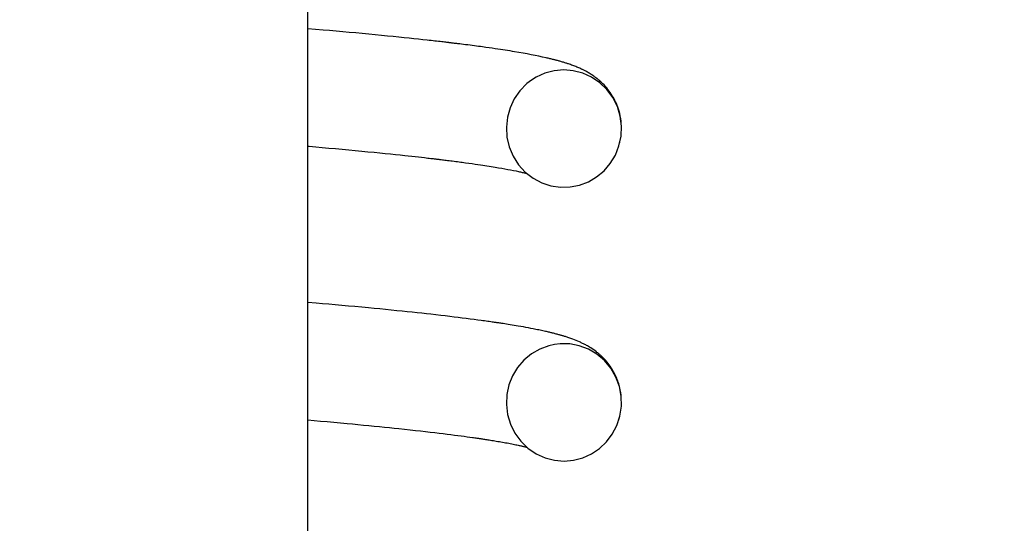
# Model space of a CAD drawing. Extents: x -169 to 2224, y 0 to 2796.
# Tile 370 of 530: x 1795.493 to 1796.165, y 972.879 to 973.223. Entities that reach past the tile are written whole.
import ezdxf

# ---------------------------------------------------------------- set-up
doc = ezdxf.new("R2010")
doc.units = 0
doc.header["$MEASUREMENT"] = 0
doc.header["$PDSIZE"] = 1
doc.layers.get('DEFPOINTS').update_dxf_attribs({"linetype": 'CONTINUOUS'})
doc.layers.add('DIM', color=3, linetype='CONTINUOUS')
doc.layers.add('SPILL-BUCKET', color=1, linetype='CONTINUOUS')
doc.styles.add('SIMPLEX', font='simplex')
doc.dimstyles.new('DIM64', dxfattribs={"dimscale": 64, "dimtxt": 0.09375, "dimasz": 0.09375, "dimexe": 0.0625, "dimexo": 0.0625, "dimgap": 0.046875, "dimtad": 1, "dimdec": 4, "dimzin": 3, "dimdsep": 46, "dimlunit": 4, "dimtxsty": 'SIMPLEX', "dimcen": 0, "dimclrd": 256, "dimclre": 256, "dimclrt": 256, "dimadec": 0, "dimazin": 0, "dimtfac": 1, "dimtdec": 4, "dimtmove": 0, "dimatfit": 3, "dimfxl": 1, "dimfrac": 2, "dimtolj": 1, "dimtzin": 0, "dimarcsym": 0})

# ---------------------------------------------------------------- blocks, each defined once
blk = doc.blocks.new('*D48')
at = {"layer": 'DEFPOINTS', "color": 0, "transparency": 16777216}
for p in [(2031.77254, 978.29596), (1368.54722, 978.01471), (2031.77254, 700.52328)]:
    blk.add_point(p, dxfattribs=at)
at = {"layer": 'DIM', "lineweight": -2, "transparency": 16777216}
for p, q in [((2031.77254, 974.29596), (2031.77254, 696.52328)), ((1368.54722, 974.01471), (1368.54722, 696.52328)), ((1374.54722, 700.52328), (2025.77254, 700.52328))]:
    blk.add_line(p, q, dxfattribs=at)
at = {"layer": 'DIM', "transparency": 16777216}
for points in [[(1374.54722, 701.52328), (1374.54722, 699.52328), (1368.54722, 700.52328)], [(2025.77254, 701.52328), (2025.77254, 699.52328), (2031.77254, 700.52328)]]:
    blk.add_solid(points, dxfattribs=at)
at = {"layer": 'DIM', "transparency": 16777216, "insert": (1700.15988, 708.09471), "char_height": 6, "attachment_point": 5, "style": 'SIMPLEX'}
blk.add_mtext('\\A1;55\'-3 1/4" (F.V. TANK SLAB)', dxfattribs=at)

msp = doc.modelspace()

# ---------------------------------------------------------------- linework, layer by layer
at = {"layer": 'SPILL-BUCKET', "color": 7, "linetype": 'Continuous'}
for p, q in [((1795.68976, 971.74672), (1795.68976, 973.25719)), ((1795.70022, 973.21632), (1795.68976, 973.21723)), ((1795.70468, 973.21593), (1795.70022, 973.21632)), ((1795.7091, 973.21553), (1795.70468, 973.21593)), ((1795.71358, 973.21513), (1795.7091, 973.21553)), ((1795.71802, 973.21473), (1795.71358, 973.21513)), ((1795.72251, 973.21431), (1795.71802, 973.21473)), ((1795.72695, 973.21389), (1795.72251, 973.21431)), ((1795.73141, 973.21347), (1795.72695, 973.21389)), ((1795.73582, 973.21305), (1795.73141, 973.21347)), ((1795.74006, 973.21264), (1795.73582, 973.21305)), ((1795.74424, 973.21222), (1795.74006, 973.21264)), ((1795.74813, 973.21184), (1795.74424, 973.21222)), ((1795.75197, 973.21145), (1795.74813, 973.21184)), ((1795.75552, 973.21108), (1795.75197, 973.21145)), ((1795.75903, 973.21072), (1795.75552, 973.21108)), ((1795.76228, 973.21037), (1795.75903, 973.21072)), ((1795.76547, 973.21003), (1795.76228, 973.21037)), ((1795.76841, 973.20971), (1795.76547, 973.21003)), ((1795.77132, 973.20939), (1795.76841, 973.20971)), ((1795.77266, 973.20924), (1795.77132, 973.20939)), ((1795.774, 973.20909), (1795.77266, 973.20924)), ((1795.77527, 973.20895), (1795.774, 973.20909)), ((1795.77654, 973.20881), (1795.77527, 973.20895)), ((1795.77775, 973.20867), (1795.77654, 973.20881)), ((1795.77895, 973.20853), (1795.77775, 973.20867)), ((1795.78009, 973.2084), (1795.77895, 973.20853)), ((1795.78122, 973.20827), (1795.78009, 973.2084)), ((1795.78219, 973.20816), (1795.78122, 973.20827)), ((1795.78317, 973.20805), (1795.78219, 973.20816)), ((1795.78397, 973.20795), (1795.78317, 973.20805)), ((1795.78477, 973.20786), (1795.78397, 973.20795)), ((1795.78541, 973.20778), (1795.78477, 973.20786)), ((1795.78605, 973.20771), (1795.78541, 973.20778)), ((1795.78637, 973.20767), (1795.78605, 973.20771)), ((1795.7867, 973.20763), (1795.78637, 973.20767)), ((1795.78701, 973.20759), (1795.7867, 973.20763)), ((1795.78733, 973.20756), (1795.78701, 973.20759)), ((1795.78776, 973.2075), (1795.78733, 973.20756)), ((1795.7882, 973.20745), (1795.78776, 973.2075)), ((1795.78876, 973.20738), (1795.7882, 973.20745)), ((1795.78932, 973.20731), (1795.78876, 973.20738)), ((1795.79001, 973.20723), (1795.78932, 973.20731)), ((1795.79069, 973.20715), (1795.79001, 973.20723)), ((1795.79151, 973.20705), (1795.79069, 973.20715)), ((1795.79231, 973.20695), (1795.79151, 973.20705)), ((1795.79352, 973.2068), (1795.79231, 973.20695)), ((1795.79471, 973.20665), (1795.79352, 973.2068)), ((1795.7961, 973.20648), (1795.79471, 973.20665)), ((1795.79748, 973.20631), (1795.7961, 973.20648)), ((1795.79902, 973.20611), (1795.79748, 973.20631)), ((1795.80055, 973.20591), (1795.79902, 973.20611)), ((1795.80205, 973.20572), (1795.80055, 973.20591)), ((1795.80354, 973.20552), (1795.80205, 973.20572)), ((1795.80497, 973.20533), (1795.80354, 973.20552)), ((1795.80639, 973.20514), (1795.80497, 973.20533)), ((1795.80774, 973.20496), (1795.80639, 973.20514)), ((1795.80909, 973.20478), (1795.80774, 973.20496)), ((1795.81134, 973.20446), (1795.80909, 973.20478)), ((1795.81356, 973.20415), (1795.81134, 973.20446)), ((1795.8156, 973.20386), (1795.81356, 973.20415)), ((1795.81762, 973.20357), (1795.8156, 973.20386)), ((1795.81946, 973.2033), (1795.81762, 973.20357)), ((1795.82128, 973.20303), (1795.81946, 973.2033)), ((1795.82296, 973.20277), (1795.82128, 973.20303)), ((1795.82463, 973.20251), (1795.82296, 973.20277)), ((1795.82626, 973.20226), (1795.82463, 973.20251)), ((1795.82787, 973.202), (1795.82626, 973.20226)), ((1795.82946, 973.20174), (1795.82787, 973.202)), ((1795.83103, 973.20148), (1795.82946, 973.20174)), ((1795.83397, 973.20098), (1795.83103, 973.20148)), ((1795.83683, 973.20048), (1795.83397, 973.20098)), ((1795.83961, 973.19998), (1795.83683, 973.20048)), ((1795.84232, 973.19947), (1795.83961, 973.19998)), ((1795.84496, 973.19895), (1795.84232, 973.19947)), ((1795.84753, 973.19843), (1795.84496, 973.19895)), ((1795.85009, 973.19788), (1795.84753, 973.19843)), ((1795.85259, 973.19733), (1795.85009, 973.19788)), ((1795.85324, 973.19718), (1795.85259, 973.19733)), ((1795.85388, 973.19703), (1795.85324, 973.19718)), ((1795.85453, 973.19688), (1795.85388, 973.19703)), ((1795.85517, 973.19673), (1795.85453, 973.19688)), ((1795.8558, 973.19657), (1795.85517, 973.19673)), ((1795.85643, 973.19642), (1795.8558, 973.19657)), ((1795.857, 973.19628), (1795.85643, 973.19642)), ((1795.85756, 973.19614), (1795.857, 973.19628)), ((1795.85807, 973.19601), (1795.85756, 973.19614)), ((1795.85857, 973.19588), (1795.85807, 973.19601)), ((1795.85903, 973.19576), (1795.85857, 973.19588)), ((1795.85949, 973.19564), (1795.85903, 973.19576)), ((1795.85994, 973.19552), (1795.85949, 973.19564)), ((1795.86039, 973.1954), (1795.85994, 973.19552)), ((1795.8609, 973.19526), (1795.86039, 973.1954)), ((1795.86141, 973.19512), (1795.8609, 973.19526)), ((1795.86198, 973.19496), (1795.86141, 973.19512)), ((1795.86255, 973.1948), (1795.86198, 973.19496)), ((1795.86312, 973.19463), (1795.86255, 973.1948)), ((1795.86369, 973.19446), (1795.86312, 973.19463)), ((1795.8643, 973.19428), (1795.86369, 973.19446)), ((1795.86491, 973.1941), (1795.8643, 973.19428)), ((1795.86541, 973.19394), (1795.86491, 973.1941)), ((1795.86591, 973.19379), (1795.86541, 973.19394)), ((1795.86636, 973.19364), (1795.86591, 973.19379)), ((1795.86682, 973.19349), (1795.86636, 973.19364)), ((1795.86733, 973.19333), (1795.86682, 973.19349)), ((1795.86784, 973.19316), (1795.86733, 973.19333)), ((1795.86854, 973.19292), (1795.86784, 973.19316)), ((1795.86922, 973.19268), (1795.86854, 973.19292)), ((1795.86996, 973.19242), (1795.86922, 973.19268)), ((1795.87069, 973.19215), (1795.86996, 973.19242)), ((1795.8714, 973.19188), (1795.87069, 973.19215)), ((1795.87211, 973.19161), (1795.8714, 973.19188)), ((1795.87279, 973.19134), (1795.87211, 973.19161)), ((1795.87347, 973.19106), (1795.87279, 973.19134)), ((1795.85172, 973.18683), (1795.84579, 973.18414)), ((1795.85801, 973.18849), (1795.85172, 973.18683)), ((1795.86454, 973.18907), (1795.85801, 973.18849)), ((1795.87107, 973.18855), (1795.86454, 973.18907)), ((1795.87752, 973.18689), (1795.87107, 973.18855)), ((1795.87412, 973.19079), (1795.87347, 973.19106)), ((1795.87479, 973.1905), (1795.87412, 973.19079)), ((1795.87546, 973.19021), (1795.87479, 973.1905)), ((1795.87613, 973.1899), (1795.87546, 973.19021)), ((1795.87645, 973.18975), (1795.87613, 973.1899)), ((1795.87678, 973.1896), (1795.87645, 973.18975)), ((1795.87711, 973.18944), (1795.87678, 973.1896)), ((1795.87744, 973.18928), (1795.87711, 973.18944)), ((1795.87783, 973.18908), (1795.87744, 973.18928)), ((1795.88359, 973.18416), (1795.87752, 973.18689)), ((1795.87823, 973.18888), (1795.87783, 973.18908)), ((1795.8787, 973.18865), (1795.87823, 973.18888)), ((1795.87917, 973.1884), (1795.8787, 973.18865)), ((1795.87971, 973.18811), (1795.87917, 973.1884)), ((1795.88025, 973.18781), (1795.87971, 973.18811)), ((1795.88085, 973.18748), (1795.88025, 973.18781)), ((1795.88144, 973.18714), (1795.88085, 973.18748)), ((1795.882, 973.1868), (1795.88144, 973.18714)), ((1795.88257, 973.18646), (1795.882, 973.1868)), ((1795.88321, 973.18605), (1795.88257, 973.18646)), ((1795.88386, 973.18563), (1795.88321, 973.18605)), ((1795.88444, 973.18524), (1795.88386, 973.18563)), ((1795.88502, 973.18484), (1795.88444, 973.18524)), ((1795.88555, 973.18446), (1795.88502, 973.18484)), ((1795.88608, 973.18407), (1795.88555, 973.18446)), ((1795.83941, 973.1797), (1795.83468, 973.17489)), ((1795.84249, 973.18208), (1795.83941, 973.1797)), ((1795.84579, 973.18414), (1795.84249, 973.18208)), ((1795.8892, 973.18036), (1795.88359, 973.18416)), ((1795.88657, 973.1837), (1795.88608, 973.18407)), ((1795.88708, 973.18331), (1795.88657, 973.1837)), ((1795.88759, 973.18291), (1795.88708, 973.18331)), ((1795.8881, 973.18249), (1795.88759, 973.18291)), ((1795.88863, 973.18204), (1795.8881, 973.18249)), ((1795.88917, 973.18157), (1795.88863, 973.18204)), ((1795.88975, 973.18105), (1795.88917, 973.18157)), ((1795.89408, 973.17566), (1795.8892, 973.18036)), ((1795.89034, 973.1805), (1795.88975, 973.18105)), ((1795.89121, 973.17967), (1795.89034, 973.1805)), ((1795.89208, 973.17878), (1795.89121, 973.17967)), ((1795.89301, 973.17777), (1795.89208, 973.17878)), ((1795.89391, 973.17673), (1795.89301, 973.17777)), ((1795.83468, 973.17489), (1795.83081, 973.16935)), ((1795.89475, 973.1757), (1795.89391, 973.17673)), ((1795.89813, 973.17013), (1795.89408, 973.17566)), ((1795.89557, 973.17463), (1795.89475, 973.1757)), ((1795.89632, 973.17359), (1795.89557, 973.17463)), ((1795.89705, 973.17252), (1795.89632, 973.17359)), ((1795.89771, 973.17148), (1795.89705, 973.17252)), ((1795.89834, 973.17041), (1795.89771, 973.17148)), ((1795.83081, 973.16935), (1795.82794, 973.16325)), ((1795.90119, 973.164), (1795.89813, 973.17013)), ((1795.89892, 973.16937), (1795.89834, 973.17041)), ((1795.89948, 973.16829), (1795.89892, 973.16937)), ((1795.90002, 973.16719), (1795.89948, 973.16829)), ((1795.90054, 973.16603), (1795.90002, 973.16719)), ((1795.90103, 973.16485), (1795.90054, 973.16603)), ((1795.9015, 973.1636), (1795.90103, 973.16485)), ((1795.82794, 973.16325), (1795.82611, 973.15676)), ((1795.90317, 973.15742), (1795.90119, 973.164)), ((1795.90195, 973.16231), (1795.9015, 973.1636)), ((1795.90236, 973.16097), (1795.90195, 973.16231)), ((1795.90278, 973.15941), (1795.90236, 973.16097)), ((1795.90315, 973.15781), (1795.90278, 973.15941)), ((1795.90349, 973.15597), (1795.90315, 973.15781)), ((1795.82611, 973.15676), (1795.82538, 973.14997)), ((1795.90402, 973.15061), (1795.90317, 973.15742)), ((1795.90375, 973.1541), (1795.90349, 973.15597)), ((1795.9039, 973.15256), (1795.90375, 973.1541)), ((1795.82538, 973.14997), (1795.82578, 973.14315)), ((1795.90371, 973.14382), (1795.90402, 973.15061)), ((1795.82578, 973.14315), (1795.82734, 973.13645)), ((1795.90229, 973.13718), (1795.90371, 973.14382)), ((1795.90297, 973.13974), (1795.90302, 973.13996)), ((1795.68976, 973.13699), (1795.69062, 973.13691)), ((1795.69062, 973.13691), (1795.69514, 973.13652)), ((1795.69514, 973.13652), (1795.69961, 973.13612)), ((1795.69961, 973.13612), (1795.70415, 973.13571)), ((1795.70415, 973.13571), (1795.70863, 973.13531)), ((1795.70863, 973.13531), (1795.71318, 973.13489)), ((1795.71318, 973.13489), (1795.71767, 973.13447)), ((1795.71767, 973.13447), (1795.7222, 973.13405)), ((1795.7222, 973.13405), (1795.72667, 973.13362)), ((1795.72667, 973.13362), (1795.73086, 973.13322)), ((1795.73086, 973.13322), (1795.73499, 973.13281)), ((1795.73499, 973.13281), (1795.73884, 973.13243)), ((1795.73884, 973.13243), (1795.74262, 973.13205)), ((1795.74262, 973.13205), (1795.74613, 973.13169)), ((1795.74613, 973.13169), (1795.7496, 973.13133)), ((1795.7496, 973.13133), (1795.75279, 973.13099)), ((1795.75279, 973.13099), (1795.75594, 973.13066)), ((1795.75594, 973.13066), (1795.75841, 973.13039)), ((1795.82734, 973.13645), (1795.83, 973.13011)), ((1795.89637, 973.12524), (1795.89983, 973.13096)), ((1795.89983, 973.13096), (1795.90229, 973.13718)), ((1795.75841, 973.13039), (1795.76086, 973.13012)), ((1795.76086, 973.13012), (1795.76313, 973.12988)), ((1795.76313, 973.12988), (1795.76537, 973.12963)), ((1795.76537, 973.12963), (1795.76744, 973.12939)), ((1795.76744, 973.12939), (1795.76949, 973.12916)), ((1795.76949, 973.12916), (1795.77062, 973.12903)), ((1795.77062, 973.12903), (1795.77174, 973.1289)), ((1795.77174, 973.1289), (1795.77272, 973.12879)), ((1795.77272, 973.12879), (1795.7737, 973.12867)), ((1795.7737, 973.12867), (1795.77451, 973.12858)), ((1795.77451, 973.12858), (1795.77532, 973.12848)), ((1795.77532, 973.12848), (1795.77596, 973.12841)), ((1795.77596, 973.12841), (1795.77661, 973.12833)), ((1795.77661, 973.12833), (1795.77694, 973.12829)), ((1795.77694, 973.12829), (1795.77727, 973.12825)), ((1795.77727, 973.12825), (1795.77756, 973.12822)), ((1795.77756, 973.12822), (1795.77785, 973.12818)), ((1795.77785, 973.12818), (1795.77824, 973.12814)), ((1795.77824, 973.12814), (1795.77864, 973.12809)), ((1795.77864, 973.12809), (1795.77916, 973.12803)), ((1795.77916, 973.12803), (1795.77967, 973.12797)), ((1795.77967, 973.12797), (1795.78031, 973.12789)), ((1795.78031, 973.12789), (1795.78095, 973.12781)), ((1795.78095, 973.12781), (1795.78171, 973.12772)), ((1795.78171, 973.12772), (1795.78246, 973.12763)), ((1795.78246, 973.12763), (1795.78334, 973.12752)), ((1795.78334, 973.12752), (1795.7842, 973.12741)), ((1795.7842, 973.12741), (1795.78521, 973.12729)), ((1795.78521, 973.12729), (1795.78622, 973.12716)), ((1795.78622, 973.12716), (1795.78734, 973.12702)), ((1795.78734, 973.12702), (1795.78845, 973.12688)), ((1795.78845, 973.12688), (1795.78964, 973.12673)), ((1795.78964, 973.12673), (1795.79081, 973.12657)), ((1795.79081, 973.12657), (1795.79196, 973.12643)), ((1795.79196, 973.12643), (1795.7931, 973.12628)), ((1795.7931, 973.12628), (1795.79419, 973.12613)), ((1795.79419, 973.12613), (1795.79528, 973.12599)), ((1795.79528, 973.12599), (1795.79632, 973.12585)), ((1795.79632, 973.12585), (1795.79736, 973.12571)), ((1795.79736, 973.12571), (1795.79966, 973.12539)), ((1795.79966, 973.12539), (1795.80191, 973.12508)), ((1795.80191, 973.12508), (1795.80396, 973.12479)), ((1795.80396, 973.12479), (1795.80597, 973.1245)), ((1795.80597, 973.1245), (1795.8076, 973.12426)), ((1795.8076, 973.12426), (1795.80921, 973.12402)), ((1795.80921, 973.12402), (1795.81068, 973.1238)), ((1795.83, 973.13011), (1795.83369, 973.12435)), ((1795.83369, 973.12435), (1795.83829, 973.11929)), ((1795.89209, 973.12025), (1795.89637, 973.12524)), ((1795.81068, 973.1238), (1795.81213, 973.12357)), ((1795.81213, 973.12357), (1795.81354, 973.12335)), ((1795.81354, 973.12335), (1795.81493, 973.12313)), ((1795.81493, 973.12313), (1795.81629, 973.12291)), ((1795.81629, 973.12291), (1795.81762, 973.12269)), ((1795.81762, 973.12269), (1795.81994, 973.12231)), ((1795.81994, 973.12231), (1795.82217, 973.12192)), ((1795.82217, 973.12192), (1795.82431, 973.12154)), ((1795.82431, 973.12154), (1795.82636, 973.12116)), ((1795.82636, 973.12116), (1795.82831, 973.1208)), ((1795.82831, 973.1208), (1795.83017, 973.12043)), ((1795.83017, 973.12043), (1795.83196, 973.12006)), ((1795.83196, 973.12006), (1795.83366, 973.1197)), ((1795.83366, 973.1197), (1795.83433, 973.11955)), ((1795.83433, 973.11955), (1795.83499, 973.11941)), ((1795.83499, 973.11941), (1795.83563, 973.11926)), ((1795.83563, 973.11926), (1795.83626, 973.11912)), ((1795.83626, 973.11912), (1795.83687, 973.11897)), ((1795.83687, 973.11897), (1795.83747, 973.11883)), ((1795.83747, 973.11883), (1795.838, 973.1187)), ((1795.838, 973.1187), (1795.83851, 973.11857)), ((1795.83829, 973.11929), (1795.84362, 973.11517)), ((1795.83851, 973.11857), (1795.83893, 973.11846)), ((1795.83893, 973.11846), (1795.83934, 973.11836)), ((1795.83934, 973.11836), (1795.83942, 973.11834)), ((1795.88705, 973.11603), (1795.89209, 973.12025)), ((1795.84362, 973.11517), (1795.84957, 973.11201)), ((1795.84957, 973.11201), (1795.85586, 973.10996)), ((1795.86892, 973.10917), (1795.87533, 973.11043)), ((1795.87533, 973.11043), (1795.88142, 973.11274)), ((1795.88142, 973.11274), (1795.88705, 973.11603)), ((1795.85586, 973.10996), (1795.8624, 973.109)), ((1795.8624, 973.109), (1795.86892, 973.10917)), ((1795.6954, 973.02981), (1795.68976, 973.0303)), ((1795.69974, 973.02943), (1795.6954, 973.02981)), ((1795.70404, 973.02905), (1795.69974, 973.02943)), ((1795.70849, 973.02865), (1795.70404, 973.02905)), ((1795.71289, 973.02826), (1795.70849, 973.02865)), ((1795.71744, 973.02784), (1795.71289, 973.02826)), ((1795.72193, 973.02743), (1795.71744, 973.02784)), ((1795.72655, 973.027), (1795.72193, 973.02743)), ((1795.73111, 973.02657), (1795.72655, 973.027)), ((1795.73508, 973.02619), (1795.73111, 973.02657)), ((1795.739, 973.02581), (1795.73508, 973.02619)), ((1795.74292, 973.02542), (1795.739, 973.02581)), ((1795.74679, 973.02504), (1795.74292, 973.02542)), ((1795.7505, 973.02466), (1795.74679, 973.02504)), ((1795.75416, 973.02429), (1795.7505, 973.02466)), ((1795.75766, 973.02392), (1795.75416, 973.02429)), ((1795.7611, 973.02356), (1795.75766, 973.02392)), ((1795.76439, 973.02321), (1795.7611, 973.02356)), ((1795.76764, 973.02286), (1795.76439, 973.02321)), ((1795.77073, 973.02252), (1795.76764, 973.02286)), ((1795.77378, 973.02219), (1795.77073, 973.02252)), ((1795.77718, 973.0218), (1795.77378, 973.02219)), ((1795.78053, 973.02142), (1795.77718, 973.0218)), ((1795.78368, 973.02105), (1795.78053, 973.02142)), ((1795.78678, 973.02069), (1795.78368, 973.02105)), ((1795.78969, 973.02034), (1795.78678, 973.02069)), ((1795.79256, 973.01998), (1795.78969, 973.02034)), ((1795.79525, 973.01965), (1795.79256, 973.01998)), ((1795.7979, 973.01932), (1795.79525, 973.01965)), ((1795.80065, 973.01896), (1795.7979, 973.01932)), ((1795.80335, 973.01861), (1795.80065, 973.01896)), ((1795.80582, 973.01828), (1795.80335, 973.01861)), ((1795.80825, 973.01796), (1795.80582, 973.01828)), ((1795.8094, 973.0178), (1795.80825, 973.01796)), ((1795.81054, 973.01764), (1795.8094, 973.0178)), ((1795.81163, 973.01749), (1795.81054, 973.01764)), ((1795.8127, 973.01734), (1795.81163, 973.01749)), ((1795.81372, 973.0172), (1795.8127, 973.01734)), ((1795.81474, 973.01705), (1795.81372, 973.0172)), ((1795.81563, 973.01692), (1795.81474, 973.01705)), ((1795.81651, 973.0168), (1795.81563, 973.01692)), ((1795.81723, 973.01669), (1795.81651, 973.0168)), ((1795.81795, 973.01659), (1795.81723, 973.01669)), ((1795.81845, 973.01651), (1795.81795, 973.01659)), ((1795.81895, 973.01644), (1795.81845, 973.01651)), ((1795.81954, 973.01635), (1795.81895, 973.01644)), ((1795.82013, 973.01626), (1795.81954, 973.01635)), ((1795.82082, 973.01616), (1795.82013, 973.01626)), ((1795.82152, 973.01606), (1795.82082, 973.01616)), ((1795.82231, 973.01593), (1795.82152, 973.01606)), ((1795.8231, 973.01581), (1795.82231, 973.01593)), ((1795.82424, 973.01564), (1795.8231, 973.01581)), ((1795.82538, 973.01546), (1795.82424, 973.01564)), ((1795.82666, 973.01525), (1795.82538, 973.01546)), ((1795.82794, 973.01505), (1795.82666, 973.01525)), ((1795.82933, 973.01482), (1795.82794, 973.01505)), ((1795.8307, 973.0146), (1795.82933, 973.01482)), ((1795.83208, 973.01437), (1795.8307, 973.0146)), ((1795.83344, 973.01414), (1795.83208, 973.01437)), ((1795.83522, 973.01383), (1795.83344, 973.01414)), ((1795.83698, 973.01352), (1795.83522, 973.01383)), ((1795.83872, 973.01321), (1795.83698, 973.01352)), ((1795.84042, 973.01289), (1795.83872, 973.01321)), ((1795.8421, 973.01258), (1795.84042, 973.01289)), ((1795.84375, 973.01225), (1795.8421, 973.01258)), ((1795.84468, 973.01207), (1795.84375, 973.01225)), ((1795.8456, 973.01189), (1795.84468, 973.01207)), ((1795.84656, 973.01169), (1795.8456, 973.01189)), ((1795.8475, 973.0115), (1795.84656, 973.01169)), ((1795.84848, 973.0113), (1795.8475, 973.0115)), ((1795.84944, 973.01109), (1795.84848, 973.0113)), ((1795.85035, 973.01089), (1795.84944, 973.01109)), ((1795.85125, 973.01069), (1795.85035, 973.01089)), ((1795.85204, 973.01052), (1795.85125, 973.01069)), ((1795.85283, 973.01034), (1795.85204, 973.01052)), ((1795.8535, 973.01018), (1795.85283, 973.01034)), ((1795.85418, 973.01003), (1795.8535, 973.01018)), ((1795.85476, 973.00989), (1795.85418, 973.01003)), ((1795.85534, 973.00975), (1795.85476, 973.00989)), ((1795.85587, 973.00962), (1795.85534, 973.00975)), ((1795.85639, 973.00949), (1795.85587, 973.00962)), ((1795.85697, 973.00935), (1795.85639, 973.00949)), ((1795.85755, 973.00921), (1795.85697, 973.00935)), ((1795.85818, 973.00904), (1795.85755, 973.00921)), ((1795.85881, 973.00888), (1795.85818, 973.00904)), ((1795.85945, 973.00871), (1795.85881, 973.00888)), ((1795.86009, 973.00855), (1795.85945, 973.00871)), ((1795.86064, 973.00839), (1795.86009, 973.00855)), ((1795.8612, 973.00824), (1795.86064, 973.00839)), ((1795.86163, 973.00812), (1795.8612, 973.00824)), ((1795.86206, 973.008), (1795.86163, 973.00812)), ((1795.86243, 973.0079), (1795.86206, 973.008)), ((1795.8628, 973.00779), (1795.86243, 973.0079)), ((1795.86322, 973.00767), (1795.8628, 973.00779)), ((1795.86363, 973.00755), (1795.86322, 973.00767)), ((1795.86411, 973.0074), (1795.86363, 973.00755)), ((1795.86459, 973.00726), (1795.86411, 973.0074)), ((1795.86514, 973.00709), (1795.86459, 973.00726)), ((1795.86568, 973.00692), (1795.86514, 973.00709)), ((1795.86627, 973.00674), (1795.86568, 973.00692)), ((1795.86687, 973.00654), (1795.86627, 973.00674)), ((1795.86746, 973.00635), (1795.86687, 973.00654)), ((1795.86805, 973.00615), (1795.86746, 973.00635)), ((1795.86936, 973.0057), (1795.86805, 973.00615)), ((1795.87068, 973.00522), (1795.86936, 973.0057)), ((1795.8719, 973.00476), (1795.87068, 973.00522)), ((1795.87313, 973.00426), (1795.8719, 973.00476)), ((1795.87427, 973.00379), (1795.87313, 973.00426)), ((1795.87542, 973.00329), (1795.87427, 973.00379)), ((1795.87594, 973.00305), (1795.87542, 973.00329)), ((1795.87646, 973.00281), (1795.87594, 973.00305)), ((1795.87698, 973.00257), (1795.87646, 973.00281)), ((1795.84817, 972.99843), (1795.84246, 972.99512)), ((1795.85436, 973.00073), (1795.84817, 972.99843)), ((1795.85821, 973.00159), (1795.85436, 973.00073)), ((1795.86213, 973.00206), (1795.85821, 973.00159)), ((1795.8687, 973.00193), (1795.86213, 973.00206)), ((1795.87517, 973.0007), (1795.8687, 973.00193)), ((1795.88143, 972.99833), (1795.87517, 973.0007)), ((1795.87749, 973.00232), (1795.87698, 973.00257)), ((1795.878, 973.00207), (1795.87749, 973.00232)), ((1795.87851, 973.00181), (1795.878, 973.00207)), ((1795.87904, 973.00153), (1795.87851, 973.00181)), ((1795.87959, 973.00124), (1795.87904, 973.00153)), ((1795.8802, 973.00091), (1795.87959, 973.00124)), ((1795.88082, 973.00056), (1795.8802, 973.00091)), ((1795.88151, 973.00016), (1795.88082, 973.00056)), ((1795.8872, 972.99494), (1795.88143, 972.99833)), ((1795.88222, 972.99973), (1795.88151, 973.00016)), ((1795.88311, 972.99918), (1795.88222, 972.99973)), ((1795.88403, 972.99858), (1795.88311, 972.99918)), ((1795.88505, 972.99788), (1795.88403, 972.99858)), ((1795.88607, 972.99715), (1795.88505, 972.99788)), ((1795.88668, 972.99669), (1795.88607, 972.99715)), ((1795.88728, 972.99621), (1795.88668, 972.99669)), ((1795.88779, 972.99581), (1795.88728, 972.99621)), ((1795.83739, 972.9909), (1795.83308, 972.9859)), ((1795.84246, 972.99512), (1795.83739, 972.9909)), ((1795.89239, 972.99054), (1795.8872, 972.99494)), ((1795.8883, 972.99539), (1795.88779, 972.99581)), ((1795.88871, 972.99504), (1795.8883, 972.99539)), ((1795.88913, 972.99467), (1795.88871, 972.99504)), ((1795.88951, 972.99434), (1795.88913, 972.99467)), ((1795.8899, 972.99398), (1795.88951, 972.99434)), ((1795.89095, 972.99299), (1795.8899, 972.99398)), ((1795.892, 972.99192), (1795.89095, 972.99299)), ((1795.89302, 972.99082), (1795.892, 972.99192)), ((1795.89675, 972.98532), (1795.89239, 972.99054)), ((1795.89402, 972.98967), (1795.89302, 972.99082)), ((1795.89481, 972.98869), (1795.89402, 972.98967)), ((1795.83308, 972.9859), (1795.82962, 972.98019)), ((1795.89558, 972.98768), (1795.89481, 972.98869)), ((1795.89631, 972.98667), (1795.89558, 972.98768)), ((1795.89703, 972.98561), (1795.89631, 972.98667)), ((1795.90019, 972.97937), (1795.89675, 972.98532)), ((1795.89784, 972.98432), (1795.89703, 972.98561)), ((1795.89864, 972.98294), (1795.89784, 972.98432)), ((1795.89951, 972.98131), (1795.89864, 972.98294)), ((1795.82962, 972.98019), (1795.82714, 972.97398)), ((1795.90031, 972.9796), (1795.89951, 972.98131)), ((1795.90258, 972.97293), (1795.90019, 972.97937)), ((1795.90072, 972.97867), (1795.90031, 972.9796)), ((1795.90111, 972.9777), (1795.90072, 972.97867)), ((1795.90147, 972.97674), (1795.90111, 972.9777)), ((1795.90182, 972.97575), (1795.90147, 972.97674)), ((1795.82714, 972.97398), (1795.82571, 972.96734)), ((1795.90214, 972.97478), (1795.90182, 972.97575)), ((1795.90243, 972.97378), (1795.90214, 972.97478)), ((1795.90271, 972.97273), (1795.90243, 972.97378)), ((1795.90384, 972.9662), (1795.90258, 972.97293)), ((1795.90297, 972.97167), (1795.90271, 972.97273)), ((1795.90319, 972.97066), (1795.90297, 972.97167)), ((1795.90338, 972.96964), (1795.90319, 972.97066)), ((1795.90357, 972.96847), (1795.90338, 972.96964)), ((1795.82571, 972.96734), (1795.82539, 972.96055)), ((1795.90373, 972.96729), (1795.90357, 972.96847)), ((1795.90383, 972.96638), (1795.90373, 972.96729)), ((1795.90396, 972.95935), (1795.90384, 972.9662)), ((1795.82539, 972.96055), (1795.82623, 972.95373)), ((1795.90294, 972.95266), (1795.90396, 972.95935)), ((1795.68975, 972.95006), (1795.69849, 972.94929)), ((1795.69849, 972.94929), (1795.70302, 972.94888)), ((1795.82623, 972.95373), (1795.82819, 972.94715)), ((1795.90084, 972.94623), (1795.90294, 972.95266)), ((1795.90219, 972.94993), (1795.90231, 972.95035)), ((1795.90231, 972.95035), (1795.90244, 972.95082)), ((1795.90244, 972.95082), (1795.90258, 972.95133)), ((1795.70302, 972.94888), (1795.7075, 972.94848)), ((1795.7075, 972.94848), (1795.71212, 972.94805)), ((1795.71212, 972.94805), (1795.71668, 972.94763)), ((1795.71668, 972.94763), (1795.72035, 972.94729)), ((1795.72035, 972.94729), (1795.72399, 972.94694)), ((1795.72399, 972.94694), (1795.72769, 972.94659)), ((1795.72769, 972.94659), (1795.73135, 972.94623)), ((1795.73135, 972.94623), (1795.73501, 972.94587)), ((1795.73501, 972.94587), (1795.73863, 972.94551)), ((1795.73863, 972.94551), (1795.74209, 972.94516)), ((1795.74209, 972.94516), (1795.7455, 972.94482)), ((1795.7455, 972.94482), (1795.74877, 972.94448)), ((1795.74877, 972.94448), (1795.75199, 972.94414)), ((1795.75199, 972.94414), (1795.75587, 972.94373)), ((1795.75587, 972.94373), (1795.75969, 972.94332)), ((1795.75969, 972.94332), (1795.76328, 972.94292)), ((1795.76328, 972.94292), (1795.76681, 972.94253)), ((1795.76681, 972.94253), (1795.77012, 972.94215)), ((1795.82819, 972.94715), (1795.83124, 972.941)), ((1795.89775, 972.94034), (1795.90084, 972.94623)), ((1795.77012, 972.94215), (1795.77337, 972.94178)), ((1795.77337, 972.94178), (1795.77642, 972.94142)), ((1795.77642, 972.94142), (1795.77941, 972.94106)), ((1795.77941, 972.94106), (1795.7822, 972.94072)), ((1795.7822, 972.94072), (1795.78495, 972.94039)), ((1795.78495, 972.94039), (1795.78746, 972.94007)), ((1795.78746, 972.94007), (1795.78992, 972.93976)), ((1795.78992, 972.93976), (1795.7922, 972.93946)), ((1795.7922, 972.93946), (1795.79444, 972.93917)), ((1795.79444, 972.93917), (1795.79649, 972.93889)), ((1795.79649, 972.93889), (1795.7985, 972.93862)), ((1795.7985, 972.93862), (1795.80034, 972.93836)), ((1795.80034, 972.93836), (1795.80215, 972.93811)), ((1795.80215, 972.93811), (1795.80294, 972.938)), ((1795.80294, 972.938), (1795.80373, 972.93789)), ((1795.80373, 972.93789), (1795.80443, 972.93778)), ((1795.80443, 972.93778), (1795.80512, 972.93768)), ((1795.80512, 972.93768), (1795.80571, 972.9376)), ((1795.80571, 972.9376), (1795.8063, 972.93752)), ((1795.8063, 972.93752), (1795.8068, 972.93744)), ((1795.8068, 972.93744), (1795.80729, 972.93737)), ((1795.80729, 972.93737), (1795.80787, 972.93729)), ((1795.80787, 972.93729), (1795.80843, 972.9372)), ((1795.80843, 972.9372), (1795.80911, 972.9371)), ((1795.80911, 972.9371), (1795.80978, 972.937)), ((1795.80978, 972.937), (1795.8105, 972.93689)), ((1795.8105, 972.93689), (1795.81123, 972.93678)), ((1795.81123, 972.93678), (1795.81203, 972.93665)), ((1795.81203, 972.93665), (1795.81283, 972.93653)), ((1795.81283, 972.93653), (1795.81372, 972.93639)), ((1795.81372, 972.93639), (1795.8146, 972.93625)), ((1795.8146, 972.93625), (1795.81556, 972.9361)), ((1795.81556, 972.9361), (1795.8165, 972.93594)), ((1795.8165, 972.93594), (1795.81748, 972.93578)), ((1795.81748, 972.93578), (1795.81845, 972.93562)), ((1795.81845, 972.93562), (1795.81954, 972.93544)), ((1795.83124, 972.941), (1795.83528, 972.93546)), ((1795.89374, 972.93504), (1795.89775, 972.94034)), ((1795.81954, 972.93544), (1795.82062, 972.93526)), ((1795.82062, 972.93526), (1795.8217, 972.93507)), ((1795.8217, 972.93507), (1795.82276, 972.93488)), ((1795.82276, 972.93488), (1795.82383, 972.93469)), ((1795.82383, 972.93469), (1795.82488, 972.9345)), ((1795.82488, 972.9345), (1795.82593, 972.93431)), ((1795.82593, 972.93431), (1795.82696, 972.93412)), ((1795.82696, 972.93412), (1795.82799, 972.93392)), ((1795.82799, 972.93392), (1795.829, 972.93373)), ((1795.829, 972.93373), (1795.82998, 972.93353)), ((1795.82998, 972.93353), (1795.83093, 972.93334)), ((1795.83093, 972.93334), (1795.83179, 972.93316)), ((1795.83179, 972.93316), (1795.83262, 972.93299)), ((1795.83262, 972.93299), (1795.83337, 972.93283)), ((1795.83337, 972.93283), (1795.83409, 972.93267)), ((1795.83409, 972.93267), (1795.83464, 972.93255)), ((1795.83464, 972.93255), (1795.83518, 972.93243)), ((1795.83518, 972.93243), (1795.83568, 972.93231)), ((1795.83528, 972.93546), (1795.84015, 972.93075)), ((1795.83568, 972.93231), (1795.83617, 972.9322)), ((1795.83617, 972.9322), (1795.83661, 972.9321)), ((1795.83661, 972.9321), (1795.83705, 972.932)), ((1795.83705, 972.932), (1795.8375, 972.93189)), ((1795.8375, 972.93189), (1795.83794, 972.93178)), ((1795.83794, 972.93178), (1795.83841, 972.93166)), ((1795.83841, 972.93166), (1795.83886, 972.93155)), ((1795.83886, 972.93155), (1795.83941, 972.93141)), ((1795.84015, 972.93075), (1795.84576, 972.92694)), ((1795.88354, 972.92689), (1795.88898, 972.93055)), ((1795.88898, 972.93055), (1795.89374, 972.93504)), ((1795.84576, 972.92694), (1795.85182, 972.92421)), ((1795.85182, 972.92421), (1795.85825, 972.92254)), ((1795.85825, 972.92254), (1795.86478, 972.922)), ((1795.86478, 972.922), (1795.8713, 972.92257)), ((1795.8713, 972.92257), (1795.8776, 972.92422)), ((1795.8776, 972.92422), (1795.88354, 972.92689))]:
    msp.add_line(p, q, dxfattribs=at)

# ---------------------------------------------------------------- dimensions: what is measured, and where the dimension line sits
at = {"layer": 'DIM'}
dim = msp.add_linear_dim(base=(2031.77254, 700.52328), p1=(1368.54722, 978.01471), p2=(2031.77254, 978.29596), angle=0, text='<> (F.V. TANK SLAB)', dimstyle='DIM64', dxfattribs=at)
dim.commit()
dim.dimension.update_dxf_attribs({"geometry": '*D48', "text_midpoint": (1700.15988, 708.09471)})

doc.saveas('drawing.dxf')
